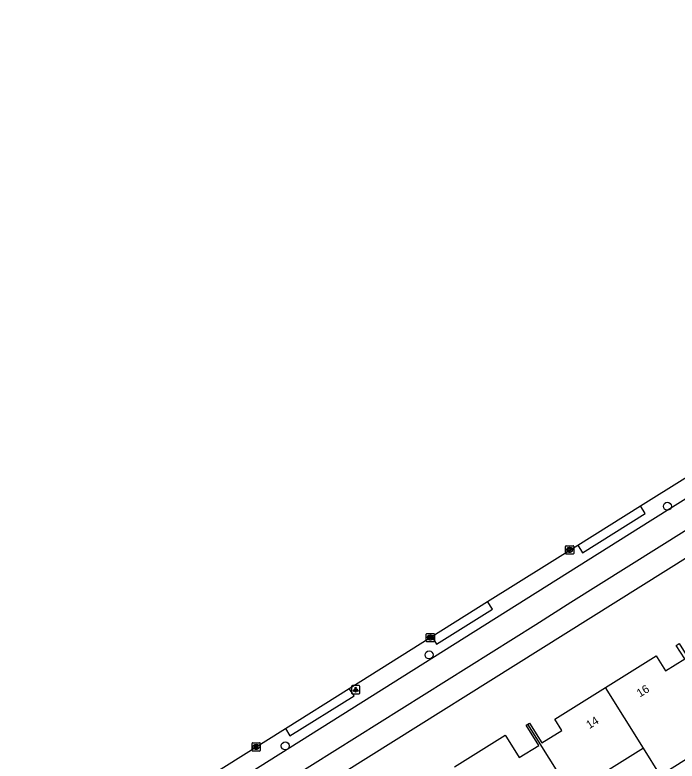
# Model space of a CAD drawing. Extents: x 160077 to 160945, y 386481 to 387498.
# Drawn here: x 160123.6 to 160204.4, y 387369.8 to 387460.7 of the extents above; entities that cross this region are included whole.
import ezdxf

# ---------------------------------------------------------------- set-up
doc = ezdxf.new("R2010")
doc.units = 0
for name, color, linetype in [('IMGEO_Boom', 7, 'Continuous'), ('IMGEO_Fietspad_open', 7, 'Continuous'), ('IMGEO_Kolk', 7, 'Continuous'), ('IMGEO_Lichtpunt', 7, 'Continuous'), ('IMGEO_Pand', 7, 'Continuous'), ('IMGEO_Pand_nummerreeks', 7, 'Continuous'), ('IMGEO_Rijbaan_lokaal_gesloten', 7, 'Continuous'), ('IMGEO_Voetpad_open', 7, 'Continuous')]:
    doc.layers.add(name, color=color, linetype=linetype)

msp = doc.modelspace()

# ---------------------------------------------------------------- linework, layer by layer
at = {"layer": 'IMGEO_Boom'}
for centre in [(160203.19, 387400.828), (160174.14, 387382.716), (160156.601, 387371.635)]:
    msp.add_circle(centre, 0.489, dxfattribs=at)
at = {"layer": 'IMGEO_Fietspad_open'}
for points in [[(160140.876, 387357.421), (160187.132, 387386.441), (160191.413, 387389.134), (160255.073, 387429.003), (160256.289, 387429.772), (160273.122, 387440.293), (160278.495, 387443.763), (160282.321, 387446.132), (160288.169, 387449.309)], [(160277.663, 387446.976), (160201.088, 387399.003), (160139.521, 387360.312), (160130.284, 387353.98), (160123.646, 387349.147)]]:
    msp.add_lwpolyline(points, dxfattribs=at)
at = {"layer": 'IMGEO_Kolk'}
for p, q in [((160190.772, 387395.089), (160190.772, 387395.941)), ((160190.847, 387396.015), (160191.699, 387396.015)), ((160191.773, 387395.941), (160191.773, 387395.089)), ((160191.699, 387395.015), (160190.847, 387395.015)), ((160191.283, 387395.235), (160191.258, 387395.235)), ((160191.26, 387395.795), (160191.285, 387395.795)), ((160173.789, 387384.404), (160173.789, 387385.256)), ((160173.864, 387385.33), (160174.716, 387385.33)), ((160174.277, 387385.11), (160174.302, 387385.11)), ((160174.79, 387385.256), (160174.79, 387384.404)), ((160174.716, 387384.33), (160173.864, 387384.33)), ((160174.3, 387384.55), (160174.275, 387384.55)), ((160152.553, 387371.082), (160152.553, 387371.934)), ((160152.628, 387372.008), (160153.48, 387372.008)), ((160153.041, 387371.788), (160153.066, 387371.788)), ((160153.554, 387371.934), (160153.554, 387371.082)), ((160153.48, 387371.008), (160152.628, 387371.008)), ((160153.064, 387371.228), (160153.039, 387371.228))]:
    msp.add_line(p, q, dxfattribs=at)
for points in [[(160190.772, 387395.089), (160190.772, 387395.941)], [(160190.847, 387396.015), (160191.699, 387396.015)], [(160191.773, 387395.941), (160191.773, 387395.089)], [(160191.699, 387395.015), (160190.847, 387395.015)], [(160191.093, 387395.715), (160191.216, 387395.715), (160191.216, 387395.564), (160191.346, 387395.715), (160191.51, 387395.715), (160191.364, 387395.564), (160191.517, 387395.315), (160191.365, 387395.315), (160191.28, 387395.479), (160191.216, 387395.412), (160191.216, 387395.315), (160191.093, 387395.315), (160191.093, 387395.715)], [(160173.789, 387384.404), (160173.789, 387385.256)], [(160173.864, 387385.33), (160174.716, 387385.33)], [(160174.11, 387385.03), (160174.233, 387385.03), (160174.233, 387384.879), (160174.363, 387385.03), (160174.527, 387385.03), (160174.381, 387384.879), (160174.534, 387384.63), (160174.382, 387384.63), (160174.297, 387384.794), (160174.233, 387384.727), (160174.233, 387384.63), (160174.11, 387384.63), (160174.11, 387385.03)], [(160174.79, 387385.256), (160174.79, 387384.404)], [(160174.716, 387384.33), (160173.864, 387384.33)], [(160152.553, 387371.082), (160152.553, 387371.934)], [(160152.628, 387372.008), (160153.48, 387372.008)], [(160152.874, 387371.708), (160152.997, 387371.708), (160152.997, 387371.557), (160153.127, 387371.708), (160153.291, 387371.708), (160153.145, 387371.557), (160153.298, 387371.308), (160153.146, 387371.308), (160153.061, 387371.472), (160152.997, 387371.405), (160152.997, 387371.308), (160152.874, 387371.308), (160152.874, 387371.708)], [(160153.554, 387371.934), (160153.554, 387371.082)], [(160153.48, 387371.008), (160152.628, 387371.008)]]:
    msp.add_lwpolyline(points, dxfattribs=at)
for centre, start, end in [((160190.849, 387395.939), 91.55205, 178.44795), ((160190.849, 387395.939), 91.55205, 178.44795), ((160191.697, 387395.939), 1.55205, 88.44795), ((160191.697, 387395.939), 1.55205, 88.44795), ((160190.849, 387395.091), 181.55205, 268.44795), ((160190.849, 387395.091), 181.55205, 268.44795), ((160191.697, 387395.091), 271.55205, 358.44795), ((160191.697, 387395.091), 271.55205, 358.44795), ((160173.866, 387385.254), 91.55205, 178.44795), ((160173.866, 387385.254), 91.55205, 178.44795), ((160174.714, 387385.254), 1.55205, 88.44795), ((160174.714, 387385.254), 1.55205, 88.44795), ((160173.866, 387384.406), 181.55205, 268.44795), ((160173.866, 387384.406), 181.55205, 268.44795), ((160174.714, 387384.406), 271.55205, 358.44795), ((160174.714, 387384.406), 271.55205, 358.44795), ((160152.63, 387371.932), 91.55205, 178.44795), ((160152.63, 387371.932), 91.55205, 178.44795), ((160153.478, 387371.932), 1.55205, 88.44795), ((160153.478, 387371.932), 1.55205, 88.44795), ((160152.63, 387371.084), 181.55205, 268.44795), ((160152.63, 387371.084), 181.55205, 268.44795), ((160153.478, 387371.084), 271.55205, 358.44795), ((160153.478, 387371.084), 271.55205, 358.44795)]:
    msp.add_arc(centre, 0.0765, start, end, dxfattribs=at)
for centre, major_axis, ratio, start_param, end_param in [((160191.259, 387395.515), (-0.387, 0.002), 0.722429, 4.712389, 7.853982), ((160191.284, 387395.515), (-0.39, 0.002), 0.717154, 1.570796, 4.712389), ((160174.276, 387384.83), (-0.387, 0.002), 0.722429, 4.712389, 7.853982), ((160174.301, 387384.83), (-0.39, 0.002), 0.717154, 1.570796, 4.712389), ((160153.04, 387371.508), (-0.387, 0.002), 0.722429, 4.712389, 7.853982), ((160153.065, 387371.508), (-0.39, 0.002), 0.717154, 1.570796, 4.712389)]:
    msp.add_ellipse(centre, major_axis=major_axis, ratio=ratio, start_param=start_param, end_param=end_param, dxfattribs=at)
at = {"layer": 'IMGEO_Lichtpunt'}
for p, q in [((160164.696, 387378.884), (160164.696, 387378.077)), ((160164.696, 387378.884), (160164.696, 387378.077)), ((160165.598, 387378.979), (160164.79, 387378.979)), ((160165.598, 387378.979), (160164.79, 387378.979)), ((160165.692, 387378.077), (160165.692, 387378.884)), ((160165.692, 387378.077), (160165.692, 387378.884)), ((160164.79, 387377.983), (160165.598, 387377.983)), ((160164.79, 387377.983), (160165.598, 387377.983))]:
    msp.add_line(p, q, dxfattribs=at)
for points in [[(160165.07, 387378.548), (160165.109, 387378.52), (160164.921, 387378.258), (160164.883, 387378.285), (160165.07, 387378.548)], [(160165.172, 387378.5), (160165.219, 387378.5), (160165.219, 387378.178), (160165.172, 387378.178), (160165.172, 387378.5)], [(160165.282, 387378.52), (160165.32, 387378.547), (160165.507, 387378.285), (160165.468, 387378.257), (160165.282, 387378.52)]]:
    msp.add_lwpolyline(points, dxfattribs=at)
msp.add_circle((160165.195, 387378.682), 0.0994, dxfattribs=at)
for centre, start, end in [((160164.79, 387378.884), 90, 180), ((160164.79, 387378.884), 90, 180), ((160165.598, 387378.884), 0, 90), ((160165.598, 387378.884), 0, 90), ((160164.79, 387378.077), 180, 270), ((160164.79, 387378.077), 180, 270), ((160165.598, 387378.077), 270, 0), ((160165.598, 387378.077), 270, 360)]:
    msp.add_arc(centre, 0.0946, start, end, dxfattribs=at)
at = {"layer": 'IMGEO_Pand'}
for points in [[(160195.639, 387378.762), (160201.803, 387382.619), (160201.935, 387382.408), (160202.957, 387380.775), (160205.299, 387382.24), (160204.271, 387383.884), (160204.613, 387384.098), (160207.265, 387379.86), (160210.104, 387375.321), (160207.265, 387373.545), (160208.363, 387371.789), (160202.353, 387368.029), (160200.274, 387371.351)], [(160186.173, 387374.279), (160186.379, 387374.408), (160187.887, 387371.997), (160190.333, 387373.527), (160189.472, 387374.904), (160195.639, 387378.762)], [(160200.274, 387371.351), (160195.639, 387378.762)], [(160177.249, 387369.083), (160183.407, 387372.936), (160183.562, 387372.688), (160185.114, 387370.207), (160187.498, 387371.698), (160185.965, 387374.149), (160186.173, 387374.279)], [(160193.965, 387361.844), (160186.173, 387374.279)], [(160200.274, 387371.351), (160195.062, 387368.09), (160197.559, 387364.092), (160193.965, 387361.844)]]:
    msp.add_lwpolyline(points, dxfattribs=at)
at = {"layer": 'IMGEO_Rijbaan_lokaal_gesloten'}
for points in [[(160199.915, 387400.901), (160211.037, 387407.848)], [(160192.263, 387396.104), (160199.915, 387400.901)], [(160181.271, 387389.226), (160192.263, 387396.104)], [(160174.48, 387384.948), (160181.271, 387389.226)], [(160164.411, 387378.644), (160174.48, 387384.948)], [(160156.631, 387373.741), (160164.411, 387378.644)], [(160146.407, 387367.336), (160156.631, 387373.741)]]:
    msp.add_lwpolyline(points, dxfattribs=at)
at = {"layer": 'IMGEO_Voetpad_open'}
for points in [[(160335.829, 387460.702), (160326.53, 387459.226), (160320.569, 387457.972), (160314.665, 387456.47), (160303.808, 387453.134), (160303.67, 387453.085), (160298.464, 387450.953), (160293.339, 387448.631), (160287.569, 387445.611), (160281.905, 387442.396), (160142.361, 387354.983), (160136.196, 387350.879), (160130.296, 387346.507)], [(160192.263, 387396.104), (160192.838, 387395.173), (160200.469, 387399.968), (160199.915, 387400.901)], [(160174.48, 387384.948), (160175.05, 387384.047), (160181.858, 387388.293), (160181.271, 387389.226)], [(160156.631, 387373.741), (160157.179, 387372.848), (160165.003, 387377.735), (160164.411, 387378.644)]]:
    msp.add_lwpolyline(points, dxfattribs=at)

# ---------------------------------------------------------------- texts
at = {"layer": 'IMGEO_Pand_nummerreeks'}
for s, p in [('16', (160199.836, 387377.52)), ('14', (160193.671, 387373.662))]:
    msp.add_text(s, height=1, rotation=32.03252, dxfattribs=at).set_placement(p)

doc.saveas('drawing.dxf')
